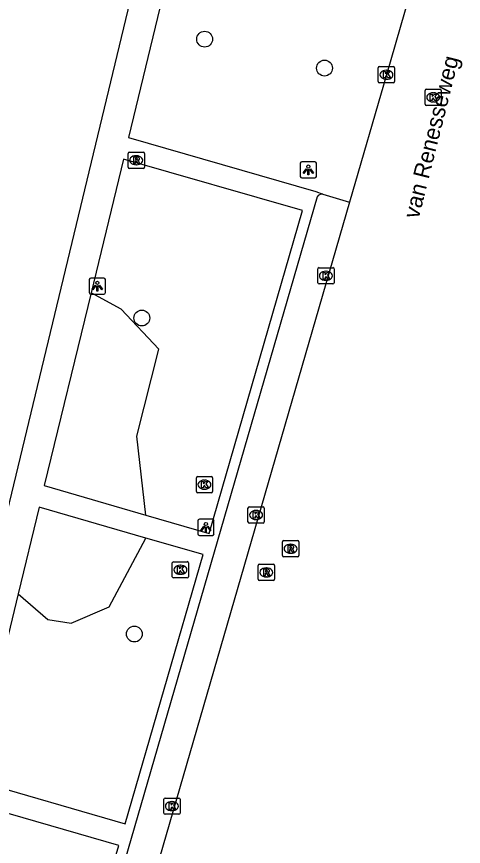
# Model space of a CAD drawing. Extents: x 162812 to 163818, y 381639 to 382470.
# Drawn here: x 163740.5 to 163768.1, y 382048.5 to 382099.7 of the extents above; entities that cross this region are included whole.
import ezdxf

# ---------------------------------------------------------------- set-up
doc = ezdxf.new("R2010")
doc.units = 0
for name, color, linetype in [('IMGEO_Boom', 7, 'Continuous'), ('IMGEO_Groenvoorziening', 7, 'Continuous'), ('IMGEO_Kolk', 7, 'Continuous'), ('IMGEO_Lichtpunt', 7, 'Continuous'), ('IMGEO_Openbare_ruimte_label', 7, 'Continuous'), ('IMGEO_Parkeervlak_open', 7, 'Continuous'), ('IMGEO_Rijbaan_lokaal_open', 7, 'Continuous'), ('IMGEO_Rioolput', 7, 'Continuous'), ('IMGEO_Voetpad_open', 7, 'Continuous')]:
    doc.layers.add(name, color=color, linetype=linetype)

msp = doc.modelspace()

# ---------------------------------------------------------------- linework, layer by layer
at = {"layer": 'IMGEO_Boom'}
for centre in [(163752.108, 382098.265), (163759.505, 382096.482), (163748.231, 382081.063), (163747.773, 382061.571)]:
    msp.add_circle(centre, 0.489, dxfattribs=at)
at = {"layer": 'IMGEO_Groenvoorziening'}
for points in [[(163748.486, 382068.912), (163747.934, 382073.782), (163749.276, 382079.141), (163746.96, 382081.602), (163745.1, 382082.621)], [(163740.601, 382064.047), (163742.441, 382062.473), (163743.877, 382062.249), (163746.214, 382063.24), (163748.489, 382067.489)]]:
    msp.add_lwpolyline(points, dxfattribs=at)
at = {"layer": 'IMGEO_Kolk'}
for p, q in [((163762.82, 382095.646), (163762.82, 382096.498)), ((163762.895, 382096.572), (163763.747, 382096.572)), ((163763.308, 382096.352), (163763.333, 382096.352)), ((163763.821, 382096.498), (163763.821, 382095.646)), ((163763.331, 382095.792), (163763.306, 382095.792)), ((163763.747, 382095.572), (163762.895, 382095.572)), ((163765.782, 382095.178), (163766.634, 382095.178)), ((163765.707, 382094.252), (163765.707, 382095.104)), ((163766.195, 382094.958), (163766.22, 382094.958)), ((163766.708, 382095.104), (163766.708, 382094.252)), ((163766.634, 382094.178), (163765.782, 382094.178)), ((163766.218, 382094.398), (163766.193, 382094.398)), ((163759.091, 382083.245), (163759.091, 382084.097)), ((163759.166, 382084.171), (163760.018, 382084.171)), ((163759.579, 382083.951), (163759.604, 382083.951)), ((163760.092, 382084.097), (163760.092, 382083.245)), ((163759.602, 382083.391), (163759.577, 382083.391)), ((163760.018, 382083.171), (163759.166, 382083.171)), ((163751.597, 382070.359), (163751.597, 382071.211)), ((163751.672, 382071.285), (163752.524, 382071.285)), ((163752.598, 382071.211), (163752.598, 382070.359)), ((163752.085, 382071.065), (163752.11, 382071.065)), ((163752.524, 382070.285), (163751.672, 382070.285)), ((163752.108, 382070.505), (163752.083, 382070.505)), ((163754.782, 382068.489), (163754.782, 382069.341)), ((163754.857, 382069.415), (163755.709, 382069.415)), ((163755.27, 382069.195), (163755.295, 382069.195)), ((163755.783, 382069.341), (163755.783, 382068.489)), ((163755.293, 382068.635), (163755.268, 382068.635)), ((163755.709, 382068.415), (163754.857, 382068.415)), ((163750.114, 382065.11), (163750.114, 382065.962)), ((163750.189, 382066.036), (163751.041, 382066.036)), ((163751.115, 382065.962), (163751.115, 382065.11)), ((163750.602, 382065.816), (163750.627, 382065.816)), ((163751.041, 382065.036), (163750.189, 382065.036)), ((163750.625, 382065.256), (163750.6, 382065.256)), ((163749.59, 382050.531), (163749.59, 382051.383)), ((163749.665, 382051.457), (163750.517, 382051.457)), ((163750.078, 382051.237), (163750.103, 382051.237)), ((163750.591, 382051.383), (163750.591, 382050.531)), ((163750.101, 382050.677), (163750.076, 382050.677)), ((163750.517, 382050.457), (163749.665, 382050.457))]:
    msp.add_line(p, q, dxfattribs=at)
for points in [[(163762.82, 382095.646), (163762.82, 382096.498)], [(163762.895, 382096.572), (163763.747, 382096.572)], [(163763.141, 382096.272), (163763.264, 382096.272), (163763.264, 382096.121), (163763.394, 382096.272), (163763.558, 382096.272), (163763.412, 382096.121), (163763.565, 382095.872), (163763.413, 382095.872), (163763.328, 382096.036), (163763.264, 382095.969), (163763.264, 382095.872), (163763.141, 382095.872), (163763.141, 382096.272)], [(163763.821, 382096.498), (163763.821, 382095.646)], [(163763.747, 382095.572), (163762.895, 382095.572)], [(163765.782, 382095.178), (163766.634, 382095.178)], [(163765.707, 382094.252), (163765.707, 382095.104)], [(163766.028, 382094.878), (163766.151, 382094.878), (163766.151, 382094.727), (163766.281, 382094.878), (163766.445, 382094.878), (163766.299, 382094.727), (163766.452, 382094.478), (163766.3, 382094.478), (163766.215, 382094.642), (163766.151, 382094.575), (163766.151, 382094.478), (163766.028, 382094.478), (163766.028, 382094.878)], [(163766.708, 382095.104), (163766.708, 382094.252)], [(163766.634, 382094.178), (163765.782, 382094.178)], [(163759.091, 382083.245), (163759.091, 382084.097)], [(163759.166, 382084.171), (163760.018, 382084.171)], [(163759.412, 382083.871), (163759.535, 382083.871), (163759.535, 382083.72), (163759.665, 382083.871), (163759.829, 382083.871), (163759.683, 382083.72), (163759.836, 382083.471), (163759.684, 382083.471), (163759.599, 382083.635), (163759.535, 382083.568), (163759.535, 382083.471), (163759.412, 382083.471), (163759.412, 382083.871)], [(163760.092, 382084.097), (163760.092, 382083.245)], [(163760.018, 382083.171), (163759.166, 382083.171)], [(163751.597, 382070.359), (163751.597, 382071.211)], [(163751.672, 382071.285), (163752.524, 382071.285)], [(163752.598, 382071.211), (163752.598, 382070.359)], [(163751.918, 382070.985), (163752.041, 382070.985), (163752.041, 382070.834), (163752.171, 382070.985), (163752.335, 382070.985), (163752.189, 382070.834), (163752.342, 382070.585), (163752.19, 382070.585), (163752.105, 382070.749), (163752.041, 382070.682), (163752.041, 382070.585), (163751.918, 382070.585), (163751.918, 382070.985)], [(163752.524, 382070.285), (163751.672, 382070.285)], [(163754.782, 382068.489), (163754.782, 382069.341)], [(163754.857, 382069.415), (163755.709, 382069.415)], [(163755.103, 382069.115), (163755.226, 382069.115), (163755.226, 382068.964), (163755.356, 382069.115), (163755.52, 382069.115), (163755.374, 382068.964), (163755.527, 382068.715), (163755.375, 382068.715), (163755.29, 382068.879), (163755.226, 382068.812), (163755.226, 382068.715), (163755.103, 382068.715), (163755.103, 382069.115)], [(163755.783, 382069.341), (163755.783, 382068.489)], [(163755.709, 382068.415), (163754.857, 382068.415)], [(163750.114, 382065.11), (163750.114, 382065.962)], [(163750.189, 382066.036), (163751.041, 382066.036)], [(163751.115, 382065.962), (163751.115, 382065.11)], [(163750.435, 382065.736), (163750.558, 382065.736), (163750.558, 382065.585), (163750.688, 382065.736), (163750.852, 382065.736), (163750.706, 382065.585), (163750.859, 382065.336), (163750.707, 382065.336), (163750.622, 382065.5), (163750.558, 382065.433), (163750.558, 382065.336), (163750.435, 382065.336), (163750.435, 382065.736)], [(163751.041, 382065.036), (163750.189, 382065.036)], [(163749.59, 382050.531), (163749.59, 382051.383)], [(163749.665, 382051.457), (163750.517, 382051.457)], [(163749.911, 382051.157), (163750.034, 382051.157), (163750.034, 382051.006), (163750.164, 382051.157), (163750.328, 382051.157), (163750.182, 382051.006), (163750.335, 382050.757), (163750.183, 382050.757), (163750.098, 382050.921), (163750.034, 382050.854), (163750.034, 382050.757), (163749.911, 382050.757), (163749.911, 382051.157)], [(163750.591, 382051.383), (163750.591, 382050.531)], [(163750.517, 382050.457), (163749.665, 382050.457)]]:
    msp.add_lwpolyline(points, dxfattribs=at)
for centre, start, end in [((163762.897, 382096.496), 91.552, 178.448), ((163762.897, 382096.496), 91.552, 178.448), ((163763.745, 382096.496), 1.552, 88.448), ((163763.745, 382096.496), 1.552, 88.448), ((163762.897, 382095.648), 181.552, 268.448), ((163762.897, 382095.648), 181.552, 268.448), ((163763.745, 382095.648), 271.552, 358.448), ((163763.745, 382095.648), 271.552, 358.448), ((163765.784, 382095.102), 91.552, 178.448), ((163765.784, 382095.102), 91.552, 178.448), ((163766.632, 382095.102), 1.552, 88.448), ((163766.632, 382095.102), 1.552, 88.448), ((163765.784, 382094.254), 181.552, 268.448), ((163765.784, 382094.254), 181.552, 268.448), ((163766.632, 382094.254), 271.552, 358.448), ((163766.632, 382094.254), 271.552, 358.448), ((163759.168, 382084.095), 91.552, 178.448), ((163759.168, 382084.095), 91.552, 178.448), ((163760.016, 382084.095), 1.552, 88.448), ((163760.016, 382084.095), 1.552, 88.448), ((163759.168, 382083.247), 181.552, 268.448), ((163759.168, 382083.247), 181.552, 268.448), ((163760.016, 382083.247), 271.552, 358.448), ((163760.016, 382083.247), 271.552, 358.448), ((163751.674, 382071.209), 91.552, 178.448), ((163751.674, 382071.209), 91.552, 178.448), ((163752.522, 382071.209), 1.552, 88.448), ((163752.522, 382071.209), 1.552, 88.448), ((163751.674, 382070.361), 181.552, 268.448), ((163751.674, 382070.361), 181.552, 268.448), ((163752.522, 382070.361), 271.552, 358.448), ((163752.522, 382070.361), 271.552, 358.448), ((163754.859, 382069.339), 91.552, 178.448), ((163754.859, 382069.339), 91.552, 178.448), ((163755.707, 382069.339), 1.552, 88.448), ((163755.707, 382069.339), 1.552, 88.448), ((163754.859, 382068.491), 181.552, 268.448), ((163754.859, 382068.491), 181.552, 268.448), ((163755.707, 382068.491), 271.552, 358.448), ((163755.707, 382068.491), 271.552, 358.448), ((163750.191, 382065.96), 91.552, 178.448), ((163750.191, 382065.96), 91.552, 178.448), ((163751.039, 382065.96), 1.552, 88.448), ((163751.039, 382065.96), 1.552, 88.448), ((163750.191, 382065.112), 181.552, 268.448), ((163750.191, 382065.112), 181.552, 268.448), ((163751.039, 382065.112), 271.552, 358.448), ((163751.039, 382065.112), 271.552, 358.448), ((163749.667, 382051.381), 91.552, 178.448), ((163749.667, 382051.381), 91.552, 178.448), ((163750.515, 382051.381), 1.552, 88.448), ((163750.515, 382051.381), 1.552, 88.448), ((163749.667, 382050.533), 181.552, 268.448), ((163749.667, 382050.533), 181.552, 268.448), ((163750.515, 382050.533), 271.552, 358.448), ((163750.515, 382050.533), 271.552, 358.448)]:
    msp.add_arc(centre, 0.0765, start, end, dxfattribs=at)
for centre, major_axis, ratio, start_param, end_param in [((163763.307, 382096.072), (-0.387, 0.002), 0.722429, 4.712389, 7.853982), ((163763.332, 382096.072), (-0.39, 0.002), 0.717154, 1.570796, 4.712389), ((163766.194, 382094.678), (-0.387, 0.002), 0.722429, 4.712389, 7.853982), ((163766.219, 382094.678), (-0.39, 0.002), 0.717154, 1.570796, 4.712389), ((163759.578, 382083.671), (-0.387, 0.002), 0.722429, 4.712389, 7.853982), ((163759.603, 382083.671), (-0.39, 0.002), 0.717154, 1.570796, 4.712389), ((163752.084, 382070.785), (-0.387, 0.002), 0.722429, 4.712389, 7.853982), ((163752.109, 382070.785), (-0.39, 0.002), 0.717154, 1.570796, 4.712389), ((163755.269, 382068.915), (-0.387, 0.002), 0.722429, 4.712389, 7.853982), ((163755.294, 382068.915), (-0.39, 0.002), 0.717154, 1.570796, 4.712389), ((163750.601, 382065.536), (-0.387, 0.002), 0.722429, 4.712389, 7.853982), ((163750.626, 382065.536), (-0.39, 0.002), 0.717154, 1.570796, 4.712389), ((163750.077, 382050.957), (-0.387, 0.002), 0.722429, 4.712389, 7.853982), ((163750.102, 382050.957), (-0.39, 0.002), 0.717154, 1.570796, 4.712389)]:
    msp.add_ellipse(centre, major_axis=major_axis, ratio=ratio, start_param=start_param, end_param=end_param, dxfattribs=at)
at = {"layer": 'IMGEO_Lichtpunt'}
for p, q in [((163758.006, 382090.611), (163758.006, 382089.804)), ((163758.006, 382090.611), (163758.006, 382089.804)), ((163758.908, 382090.706), (163758.1, 382090.706)), ((163758.908, 382090.706), (163758.1, 382090.706)), ((163759.002, 382089.804), (163759.002, 382090.611)), ((163759.002, 382089.804), (163759.002, 382090.611)), ((163758.1, 382089.71), (163758.908, 382089.71)), ((163758.1, 382089.71), (163758.908, 382089.71)), ((163744.992, 382083.438), (163744.992, 382082.631)), ((163744.992, 382083.438), (163744.992, 382082.631)), ((163745.894, 382083.533), (163745.086, 382083.533)), ((163745.894, 382083.533), (163745.086, 382083.533)), ((163745.988, 382082.631), (163745.988, 382083.438)), ((163745.988, 382082.631), (163745.988, 382083.438)), ((163745.086, 382082.537), (163745.894, 382082.537)), ((163745.086, 382082.537), (163745.894, 382082.537)), ((163751.69, 382068.56), (163751.69, 382067.753)), ((163751.69, 382068.56), (163751.69, 382067.753)), ((163752.592, 382068.655), (163751.784, 382068.655)), ((163752.592, 382068.655), (163751.784, 382068.655)), ((163752.686, 382067.753), (163752.686, 382068.56)), ((163752.686, 382067.753), (163752.686, 382068.56)), ((163751.784, 382067.659), (163752.592, 382067.659)), ((163751.784, 382067.659), (163752.592, 382067.659))]:
    msp.add_line(p, q, dxfattribs=at)
for points in [[(163758.38, 382090.275), (163758.419, 382090.247), (163758.231, 382089.985), (163758.193, 382090.012), (163758.38, 382090.275)], [(163758.482, 382090.227), (163758.529, 382090.227), (163758.529, 382089.905), (163758.482, 382089.905), (163758.482, 382090.227)], [(163758.592, 382090.247), (163758.63, 382090.274), (163758.817, 382090.012), (163758.778, 382089.984), (163758.592, 382090.247)], [(163745.366, 382083.102), (163745.405, 382083.074), (163745.217, 382082.812), (163745.179, 382082.839), (163745.366, 382083.102)], [(163745.468, 382083.054), (163745.515, 382083.054), (163745.515, 382082.732), (163745.468, 382082.732), (163745.468, 382083.054)], [(163745.578, 382083.074), (163745.616, 382083.101), (163745.803, 382082.839), (163745.764, 382082.811), (163745.578, 382083.074)], [(163752.064, 382068.224), (163752.103, 382068.196), (163751.915, 382067.934), (163751.877, 382067.961), (163752.064, 382068.224)], [(163752.166, 382068.176), (163752.213, 382068.176), (163752.213, 382067.854), (163752.166, 382067.854), (163752.166, 382068.176)], [(163752.276, 382068.196), (163752.314, 382068.223), (163752.501, 382067.961), (163752.462, 382067.933), (163752.276, 382068.196)]]:
    msp.add_lwpolyline(points, dxfattribs=at)
for centre in [(163758.505, 382090.409), (163745.491, 382083.236), (163752.189, 382068.358)]:
    msp.add_circle(centre, 0.0994, dxfattribs=at)
for centre, start, end in [((163758.1, 382090.611), 90, 180), ((163758.1, 382090.611), 90, 180), ((163758.908, 382090.611), 0, 90), ((163758.908, 382090.611), 0, 90), ((163758.1, 382089.804), 180, 270), ((163758.1, 382089.804), 180, 270), ((163758.908, 382089.804), 270, 0), ((163758.908, 382089.804), 270, 360), ((163745.086, 382083.438), 90, 180), ((163745.086, 382083.438), 90, 180), ((163745.894, 382083.438), 0, 90), ((163745.894, 382083.438), 0, 90), ((163745.086, 382082.631), 180, 270), ((163745.086, 382082.631), 180, 270), ((163745.894, 382082.631), 270, 0), ((163745.894, 382082.631), 270, 360), ((163751.784, 382068.56), 90, 180), ((163751.784, 382068.56), 90, 180), ((163752.592, 382068.56), 0, 90), ((163752.592, 382068.56), 0, 90), ((163751.784, 382067.753), 180, 270), ((163751.784, 382067.753), 180, 270), ((163752.592, 382067.753), 270, 0), ((163752.592, 382067.753), 270, 360)]:
    msp.add_arc(centre, 0.0946, start, end, dxfattribs=at)
at = {"layer": 'IMGEO_Parkeervlak_open'}
msp.add_lwpolyline([(163759.393, 382088.7), (163761.039, 382088.22)], dxfattribs=at)
at = {"layer": 'IMGEO_Rijbaan_lokaal_open'}
for points in [[(163765.543, 382103.783), (163763.321, 382096.072), (163761.039, 382088.22)], [(163761.039, 382088.22), (163746.186, 382036.915), (163744.884, 382032.599)]]:
    msp.add_lwpolyline(points, dxfattribs=at)
at = {"layer": 'IMGEO_Rioolput'}
for p, q in [((163747.39, 382090.371), (163747.39, 382091.223)), ((163747.465, 382091.297), (163748.317, 382091.297)), ((163747.878, 382091.077), (163747.903, 382091.077)), ((163748.391, 382091.223), (163748.391, 382090.371)), ((163748.317, 382090.297), (163747.465, 382090.297)), ((163747.901, 382090.517), (163747.876, 382090.517)), ((163756.91, 382066.407), (163756.91, 382067.259)), ((163756.985, 382067.333), (163757.837, 382067.333)), ((163757.398, 382067.113), (163757.423, 382067.113)), ((163757.911, 382067.259), (163757.911, 382066.407)), ((163757.421, 382066.553), (163757.396, 382066.553)), ((163757.837, 382066.333), (163756.985, 382066.333)), ((163755.412, 382064.948), (163755.412, 382065.8)), ((163755.487, 382065.874), (163756.339, 382065.874)), ((163755.9, 382065.654), (163755.925, 382065.654)), ((163756.413, 382065.8), (163756.413, 382064.948)), ((163755.923, 382065.094), (163755.898, 382065.094)), ((163756.339, 382064.874), (163755.487, 382064.874))]:
    msp.add_line(p, q, dxfattribs=at)
for points in [[(163747.39, 382090.371), (163747.39, 382091.223)], [(163747.465, 382091.297), (163748.317, 382091.297)], [(163748.391, 382091.223), (163748.391, 382090.371)], [(163747.979, 382090.995), (163747.727, 382090.997), (163747.727, 382090.597)], [(163747.727, 382090.597), (163747.851, 382090.597), (163747.851, 382090.759), (163747.862, 382090.759)], [(163747.905, 382090.916), (163747.851, 382090.916), (163747.851, 382090.835)], [(163747.851, 382090.835), (163747.903, 382090.835)], [(163747.909, 382090.73), (163747.98, 382090.597), (163748.12, 382090.597), (163748.055, 382090.723)], [(163748.317, 382090.297), (163747.465, 382090.297)], [(163756.91, 382066.407), (163756.91, 382067.259)], [(163756.985, 382067.333), (163757.837, 382067.333)], [(163757.499, 382067.031), (163757.247, 382067.033), (163757.247, 382066.633)], [(163757.911, 382067.259), (163757.911, 382066.407)], [(163757.247, 382066.633), (163757.371, 382066.633), (163757.371, 382066.795), (163757.382, 382066.795)], [(163757.425, 382066.952), (163757.371, 382066.952), (163757.371, 382066.871)], [(163757.371, 382066.871), (163757.423, 382066.871)], [(163757.429, 382066.766), (163757.5, 382066.633), (163757.64, 382066.633), (163757.575, 382066.759)], [(163757.837, 382066.333), (163756.985, 382066.333)], [(163755.412, 382064.948), (163755.412, 382065.8)], [(163755.487, 382065.874), (163756.339, 382065.874)], [(163756.001, 382065.572), (163755.749, 382065.574), (163755.749, 382065.174)], [(163755.927, 382065.493), (163755.873, 382065.493), (163755.873, 382065.412)], [(163756.413, 382065.8), (163756.413, 382064.948)], [(163755.749, 382065.174), (163755.873, 382065.174), (163755.873, 382065.336), (163755.884, 382065.336)], [(163755.873, 382065.412), (163755.925, 382065.412)], [(163755.931, 382065.307), (163756.002, 382065.174), (163756.142, 382065.174), (163756.077, 382065.3)], [(163756.339, 382064.874), (163755.487, 382064.874)]]:
    msp.add_lwpolyline(points, dxfattribs=at)
for centre, radius, start, end in [((163747.467, 382091.221), 0.0765, 91.552, 178.448), ((163747.467, 382091.221), 0.0765, 91.552, 178.448), ((163748.315, 382091.221), 0.0765, 1.552, 88.448), ((163748.315, 382091.221), 0.0765, 1.552, 88.448), ((163747.861, 382090.706), 0.0533, 26.0293, 88.6989), ((163747.887, 382091.024), 0.19, 274.7715, 282.9687), ((163747.911, 382090.82), 0.0964, 77.0061, 93.1865), ((163747.925, 382090.877), 0.0378, 276.6634, 79.6772), ((163747.978, 382090.885), 0.109, 350.3612, 89.416), ((163747.976, 382090.885), 0.112, 277.5842, 350.9817), ((163747.96, 382090.67), 0.108, 29.5134, 73.7905), ((163747.467, 382090.373), 0.0765, 181.552, 268.448), ((163747.467, 382090.373), 0.0765, 181.552, 268.448), ((163748.315, 382090.373), 0.0765, 271.552, 358.448), ((163748.315, 382090.373), 0.0765, 271.552, 358.448), ((163756.987, 382067.257), 0.0765, 91.552, 178.448), ((163756.987, 382067.257), 0.0765, 91.552, 178.448), ((163757.498, 382066.921), 0.109, 350.3612, 89.416), ((163757.835, 382067.257), 0.0765, 1.552, 88.448), ((163757.835, 382067.257), 0.0765, 1.552, 88.448), ((163757.381, 382066.742), 0.0533, 26.0293, 88.6989), ((163757.407, 382067.06), 0.19, 274.7715, 282.9687), ((163757.431, 382066.856), 0.0964, 77.0061, 93.1865), ((163757.445, 382066.913), 0.0378, 276.6634, 79.6772), ((163757.496, 382066.921), 0.112, 277.5842, 350.9817), ((163757.48, 382066.706), 0.108, 29.5134, 73.7905), ((163756.987, 382066.409), 0.0765, 181.552, 268.448), ((163756.987, 382066.409), 0.0765, 181.552, 268.448), ((163757.835, 382066.409), 0.0765, 271.552, 358.448), ((163757.835, 382066.409), 0.0765, 271.552, 358.448), ((163755.489, 382065.798), 0.0765, 91.552, 178.448), ((163755.489, 382065.798), 0.0765, 91.552, 178.448), ((163755.933, 382065.397), 0.0964, 77.0061, 93.1865), ((163755.947, 382065.454), 0.0378, 276.6634, 79.6772), ((163756, 382065.462), 0.109, 350.3612, 89.416), ((163755.998, 382065.462), 0.112, 277.5842, 350.9817), ((163756.337, 382065.798), 0.0765, 1.552, 88.448), ((163756.337, 382065.798), 0.0765, 1.552, 88.448), ((163755.489, 382064.95), 0.0765, 181.552, 268.448), ((163755.489, 382064.95), 0.0765, 181.552, 268.448), ((163755.883, 382065.283), 0.0533, 26.0293, 88.6989), ((163755.909, 382065.601), 0.19, 274.7715, 282.9687), ((163755.982, 382065.247), 0.108, 29.5134, 73.7905), ((163756.337, 382064.95), 0.0765, 271.552, 358.448), ((163756.337, 382064.95), 0.0765, 271.552, 358.448)]:
    msp.add_arc(centre, radius, start, end, dxfattribs=at)
for centre, major_axis, ratio, start_param, end_param in [((163747.877, 382090.797), (-0.387, 0.002), 0.722429, 4.712389, 7.853982), ((163747.902, 382090.797), (-0.39, 0.002), 0.717154, 1.570796, 4.712389), ((163757.397, 382066.833), (-0.387, 0.002), 0.722429, 4.712389, 7.853982), ((163757.422, 382066.833), (-0.39, 0.002), 0.717154, 1.570796, 4.712389), ((163755.899, 382065.374), (-0.387, 0.002), 0.722429, 4.712389, 7.853982), ((163755.924, 382065.374), (-0.39, 0.002), 0.717154, 1.570796, 4.712389)]:
    msp.add_ellipse(centre, major_axis=major_axis, ratio=ratio, start_param=start_param, end_param=end_param, dxfattribs=at)
at = {"layer": 'IMGEO_Voetpad_open'}
for points in [[(163735.93, 382052.586), (163749.786, 382109.999)], [(163751.434, 382108.895), (163747.42, 382092.199), (163758.976, 382088.868), (163759.393, 382088.7)], [(163748.486, 382068.912), (163752.392, 382067.775), (163758.151, 382087.703), (163747.107, 382090.861), (163745.1, 382082.621)], [(163759.05, 382088.536), (163744.284, 382037.611), (163743.022, 382033.481), (163742.967, 382033.162), (163737.386, 382015.822), (163739.262, 382015.202)], [(163745.1, 382082.621), (163742.206, 382070.74), (163748.486, 382068.912)], [(163748.489, 382067.489), (163741.896, 382069.388), (163740.601, 382064.047)], [(163740.601, 382064.047), (163737.82, 382052.584), (163747.2, 382049.873), (163752.016, 382066.473), (163748.489, 382067.489)], [(163740.328, 382030.971), (163741.482, 382030.632), (163746.81, 382048.528), (163737.49, 382051.223), (163734.319, 382038.143)]]:
    msp.add_lwpolyline(points, dxfattribs=at)
msp.add_arc((163759.353, 382088.344), 0.359, 83.5459, 147.5622, dxfattribs=at)

# ---------------------------------------------------------------- texts
at = {"layer": 'IMGEO_Openbare_ruimte_label'}
msp.add_text('van Renesseweg', height=1, rotation=75.936, dxfattribs=at).set_placement((163765.308, 382087.141))

doc.saveas('drawing.dxf')
